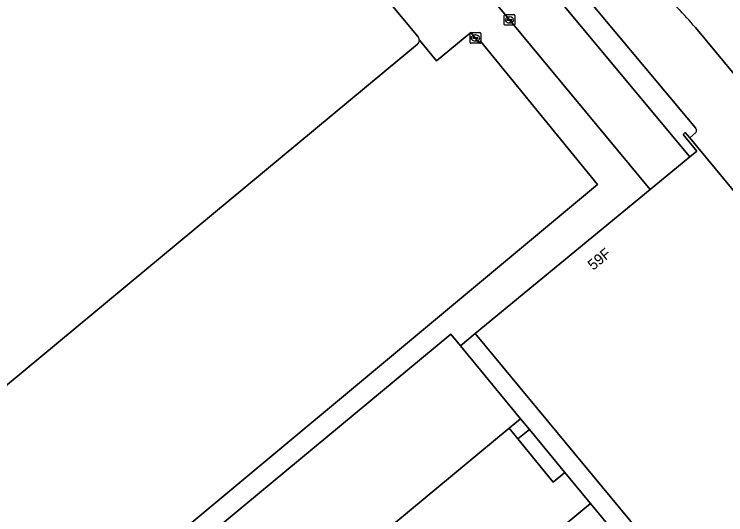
# Model space of a CAD drawing. Extents: x 159489 to 160304, y 383825 to 384531.
# Drawn here: x 159975.6 to 160042.7, y 384293 to 384340.2 of the extents above; entities that cross this region are included whole.
import ezdxf

# ---------------------------------------------------------------- set-up
doc = ezdxf.new("R2010")
doc.units = 0
for name, color, linetype in [('IMGEO_Erf', 7, 'Continuous'), ('IMGEO_Groenvoorziening', 7, 'Continuous'), ('IMGEO_Kolk', 7, 'Continuous'), ('IMGEO_Pand', 7, 'Continuous'), ('IMGEO_Pand_nummerreeks', 7, 'Continuous'), ('IMGEO_Rijbaan_lokaal_gesloten', 7, 'Continuous'), ('IMGEO_Rijbaan_lokaal_open', 7, 'Continuous'), ('IMGEO_Verkeerseiland_groen', 7, 'Continuous'), ('IMGEO_Voetpad_gesloten', 7, 'Continuous'), ('IMGEO_Voetpad_op_trap', 7, 'Continuous'), ('IMGEO_Voetpad_open', 7, 'Continuous')]:
    doc.layers.add(name, color=color, linetype=linetype)

msp = doc.modelspace()

# ---------------------------------------------------------------- linework, layer by layer
at = {"layer": 'IMGEO_Erf'}
for points in [[(159990.837, 384365.638), (160010.691, 384341.649), (160013.944, 384344.349), (159993.239, 384369.301), (159939.01, 384324.365), (159938.439, 384325.04), (159937.427, 384324.203), (159975.49, 384278.275), (159977.835, 384280.227), (160030.58, 384324.136)], [(160013.598, 384337.354), (159971.601, 384302.553), (159948.159, 384330.888), (159990.128, 384365.704)], [(160039.8, 384338.91), (160053.305, 384322.646), (160053.522, 384322.815), (160079.22, 384292.325)], [(160030.58, 384324.136), (160019.56, 384337.641), (160019.407, 384337.513), (160018.631, 384338.466), (160015.414, 384335.797), (160013.787, 384337.742)]]:
    msp.add_lwpolyline(points, dxfattribs=at)
msp.add_lwpolyline([(160029.926, 384294.08), (160027.509, 384297.01), (160026.398, 384296.094), (160023.059, 384300.17), (160022.235, 384301.176), (159999.408, 384282.263), (160006.024, 384274.277)], close=True, dxfattribs=at)
for centre, radius, start, end in [((160022.174, 384324.59), 22.71, 39.09099, 51.59695), ((160013.307, 384337.736), 0.48, 307.34184, 0.71549)]:
    msp.add_arc(centre, radius, start, end, dxfattribs=at)
at = {"layer": 'IMGEO_Groenvoorziening'}
msp.add_lwpolyline([(160043.744, 384280.298), (160019.051, 384310.092), (160017.662, 384308.948), (160023.327, 384302.08), (160024.154, 384301.077), (160027.509, 384297.01), (160029.926, 384294.08), (160036.473, 384286.142), (160029.74, 384280.561), (160035.572, 384273.525)], close=True, dxfattribs=at)
at = {"layer": 'IMGEO_Kolk'}
for p, q in [((160021.853, 384340.143), (160022.705, 384340.143)), ((160021.778, 384339.217), (160021.778, 384340.069)), ((160022.037, 384339.637), (160022.037, 384339.649)), ((160022.475, 384339.6), (160022.077, 384339.6)), ((160022.08, 384339.686), (160022.478, 384339.686)), ((160022.266, 384339.923), (160022.291, 384339.923)), ((160022.521, 384339.649), (160022.521, 384339.637)), ((160022.779, 384340.069), (160022.779, 384339.217)), ((160022.705, 384339.143), (160021.853, 384339.143)), ((160022.289, 384339.363), (160022.264, 384339.363)), ((160018.569, 384337.517), (160018.569, 384338.369)), ((160018.644, 384338.443), (160019.496, 384338.443)), ((160019.057, 384338.223), (160019.082, 384338.223)), ((160019.57, 384338.369), (160019.57, 384337.517)), ((160018.828, 384337.937), (160018.828, 384337.949)), ((160019.266, 384337.9), (160018.868, 384337.9)), ((160018.871, 384337.986), (160019.269, 384337.986)), ((160019.08, 384337.663), (160019.055, 384337.663)), ((160019.312, 384337.949), (160019.312, 384337.937)), ((160019.496, 384337.443), (160018.644, 384337.443))]:
    msp.add_line(p, q, dxfattribs=at)
for points in [[(160021.853, 384340.143), (160022.705, 384340.143)], [(160021.778, 384339.217), (160021.778, 384340.069)], [(160022.779, 384340.069), (160022.779, 384339.217)], [(160022.705, 384339.143), (160021.853, 384339.143)], [(160018.569, 384337.517), (160018.569, 384338.369)], [(160018.644, 384338.443), (160019.496, 384338.443)], [(160019.57, 384338.369), (160019.57, 384337.517)], [(160019.496, 384337.443), (160018.644, 384337.443)]]:
    msp.add_lwpolyline(points, dxfattribs=at)
for centre, radius, start, end in [((160021.855, 384340.067), 0.0765, 91.55205, 178.44795), ((160021.855, 384340.067), 0.0765, 91.55205, 178.44795), ((160022.703, 384340.067), 0.0765, 1.55205, 88.44795), ((160022.703, 384340.067), 0.0765, 1.55205, 88.44795), ((160022.077, 384339.646), 0.0403, 85.87752, 175.75265), ((160022.074, 384339.636), 0.0366, 178.93798, 274.71019), ((160022.478, 384339.643), 0.043, 264.86636, 352.45326), ((160022.482, 384339.648), 0.0386, 1.73085, 96.63898), ((160021.855, 384339.219), 0.0765, 181.55205, 268.44795), ((160021.855, 384339.219), 0.0765, 181.55205, 268.44795), ((160022.703, 384339.219), 0.0765, 271.55205, 358.44795), ((160022.703, 384339.219), 0.0765, 271.55205, 358.44795), ((160018.646, 384338.367), 0.0765, 91.55205, 178.44795), ((160018.646, 384338.367), 0.0765, 91.55205, 178.44795), ((160019.494, 384338.367), 0.0765, 1.55205, 88.44795), ((160019.494, 384338.367), 0.0765, 1.55205, 88.44795), ((160018.646, 384337.519), 0.0765, 181.55205, 268.44795), ((160018.646, 384337.519), 0.0765, 181.55205, 268.44795), ((160018.868, 384337.946), 0.0403, 85.87752, 175.75265), ((160018.865, 384337.936), 0.0366, 178.93798, 274.71019), ((160019.269, 384337.943), 0.043, 264.86636, 352.45326), ((160019.273, 384337.948), 0.0386, 1.73085, 96.63898), ((160019.494, 384337.519), 0.0765, 271.55205, 358.44795), ((160019.494, 384337.519), 0.0765, 271.55205, 358.44795)]:
    msp.add_arc(centre, radius, start, end, dxfattribs=at)
for centre, major_axis, ratio, start_param, end_param in [((160022.265, 384339.643), (-0.387, 0.002), 0.722429, 4.712389, 7.853982), ((160022.29, 384339.643), (-0.39, 0.002), 0.717154, 1.570796, 4.712389), ((160019.056, 384337.943), (-0.387, 0.002), 0.722429, 4.712389, 7.853982), ((160019.081, 384337.943), (-0.39, 0.002), 0.717154, 1.570796, 4.712389)]:
    msp.add_ellipse(centre, major_axis=major_axis, ratio=ratio, start_param=start_param, end_param=end_param, dxfattribs=at)
at = {"layer": 'IMGEO_Pand'}
for points in [[(159990.128, 384365.704), (159948.159, 384330.888), (159971.601, 384302.553), (160013.598, 384337.354)], [(160013.651, 384338.073), (160010.691, 384341.649), (159990.837, 384365.638)], [(159999.408, 384282.263), (160022.235, 384301.176), (160023.327, 384302.08), (160017.662, 384308.948), (160016.76, 384310.041), (159979.031, 384278.782)], [(160036.473, 384286.142), (160029.926, 384294.08), (160006.024, 384274.277)]]:
    msp.add_lwpolyline(points, dxfattribs=at)
msp.add_lwpolyline([(160047.897, 384318.14), (160039.262, 384328.541), (160038.847, 384329.041), (160038.655, 384328.854), (160039.942, 384327.291), (160039.283, 384326.749), (160035.542, 384323.669), (160019.051, 384310.092), (160043.744, 384280.298), (160046.31, 384277.202), (160052.15, 384270.155), (160105.846, 384205.367), (160116.378, 384214.108), (160121.172, 384218.087), (160121.882, 384218.676), (160126.941, 384222.874), (160088.959, 384268.689), (160088.643, 384269.07), (160088.237, 384269.559)], close=True, dxfattribs=at)
for centre, radius, start, end in [((160013.307, 384337.736), 0.48, 307.34184, 0.71549), ((160013.309, 384337.739), 0.478, 0.36736, 44.30582)]:
    msp.add_arc(centre, radius, start, end, dxfattribs=at)
at = {"layer": 'IMGEO_Rijbaan_lokaal_gesloten'}
for points in [[(160000.546, 384376.415), (160000.684, 384376.239), (160001.122, 384375.717), (160039.801, 384329.49)], [(160211.908, 384133.533), (160144.151, 384214.441), (160079.22, 384292.325), (160053.522, 384322.815), (160053.305, 384322.646), (160039.8, 384338.91)], [(160039.849, 384329.047), (160039.262, 384328.541), (160047.897, 384318.14), (160048.857, 384318.94), (160050.295, 384320.138), (160068.123, 384299.748), (160072.965, 384294.211), (160091.38, 384272.134), (160092.104, 384271.265), (160144.318, 384208.667), (160146.882, 384205.605), (160145.346, 384204.295), (160144.394, 384203.483), (160147.54, 384199.691), (160148.546, 384200.535), (160150.044, 384201.794), (160159.531, 384190.452), (160163.657, 384185.532), (160209.02, 384131.35), (160229.425, 384105.468), (160228.472, 384104.658), (160233.42, 384098.515)]]:
    msp.add_lwpolyline(points, dxfattribs=at)
for centre, radius, start, end in [((160022.174, 384324.59), 22.71, 39.09099, 51.59695), ((160039.535, 384329.237), 0.367, 328.81263, 43.55536)]:
    msp.add_arc(centre, radius, start, end, dxfattribs=at)
at = {"layer": 'IMGEO_Rijbaan_lokaal_open'}
msp.add_lwpolyline([(159993.911, 384376.371), (159992.37, 384375.097), (159995.62, 384371.273), (159995.871, 384371.487), (160002.438, 384363.58), (160012.365, 384351.633), (160021.803, 384340.218), (160022.279, 384339.643), (160035.542, 384323.669), (160039.283, 384326.749), (160026.041, 384342.641), (160016.094, 384354.579), (160006.196, 384366.55), (159999.651, 384374.503), (160001.122, 384375.717)], dxfattribs=at)
at = {"layer": 'IMGEO_Verkeerseiland_groen'}
for points in [[(160001.122, 384375.717), (159999.651, 384374.503), (160006.196, 384366.55), (160016.094, 384354.579), (160026.041, 384342.641), (160039.283, 384326.749), (160039.942, 384327.291), (160038.655, 384328.854), (160038.847, 384329.041), (160039.262, 384328.541), (160039.849, 384329.047)], [(160039.801, 384329.49), (160001.122, 384375.717)]]:
    msp.add_lwpolyline(points, dxfattribs=at)
msp.add_arc((160039.535, 384329.237), 0.367, 328.81263, 43.55536, dxfattribs=at)
at = {"layer": 'IMGEO_Voetpad_gesloten'}
msp.add_lwpolyline([(160023.327, 384302.08), (160022.235, 384301.176), (160023.059, 384300.17), (160024.154, 384301.077)], close=True, dxfattribs=at)
at = {"layer": 'IMGEO_Voetpad_op_trap'}
msp.add_lwpolyline([(160024.154, 384301.077), (160023.059, 384300.17), (160026.398, 384296.094), (160027.509, 384297.01)], close=True, dxfattribs=at)
at = {"layer": 'IMGEO_Voetpad_open'}
for points in [[(159979.031, 384278.782), (160016.76, 384310.041), (160017.662, 384308.948), (160019.051, 384310.092), (160035.542, 384323.669), (160022.279, 384339.643), (160021.803, 384340.218), (160012.365, 384351.633), (160002.438, 384363.58), (159995.871, 384371.487), (159995.62, 384371.273), (159992.37, 384375.097), (159992.342, 384375.074), (159990.407, 384373.474), (159989.867, 384374.086), (159986.588, 384371.379), (159973.829, 384360.821), (159961.075, 384350.273), (159949.096, 384340.336), (159937.893, 384331.09), (159936.165, 384329.649)], [(159993.239, 384369.301), (160013.944, 384344.349), (160010.691, 384341.649), (160013.651, 384338.073)], [(160013.787, 384337.742), (160015.414, 384335.797), (160018.631, 384338.466), (160019.407, 384337.513), (160019.56, 384337.641), (160030.58, 384324.136), (159977.835, 384280.227)]]:
    msp.add_lwpolyline(points, dxfattribs=at)
msp.add_arc((160013.309, 384337.739), 0.478, 0.36736, 44.30582, dxfattribs=at)

# ---------------------------------------------------------------- texts
at = {"layer": 'IMGEO_Pand_nummerreeks'}
msp.add_text('59F', height=1, rotation=39.46533, dxfattribs=at).set_placement((160030.167, 384316.006))

doc.saveas('drawing.dxf')
